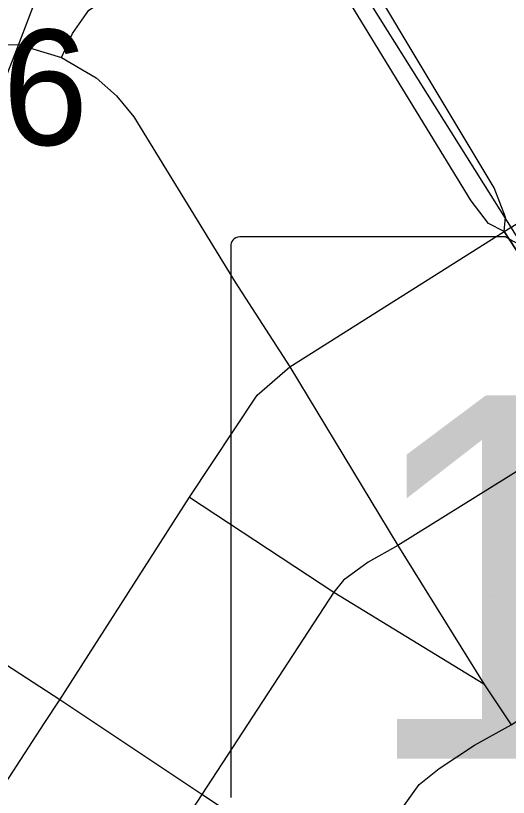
# Model space of a CAD drawing. Extents: x 0 to 40.2, y 0 to 22.
# Drawn here: x 2.5831 to 2.7621, y 19.969 to 20.2529 of the extents above; entities that cross this region are included whole.
import ezdxf

# ---------------------------------------------------------------- set-up
doc = ezdxf.new("R2010")
doc.units = 0
for name, color, linetype in [('GM_X_City_Street', 7, 'Continuous'), ('GM_X_County_Road', 7, 'Continuous'), ('GM_X_Interstate_Route', 7, 'Continuous'), ('GM_X_Major_Lake', 7, 'Continuous'), ('GM_X_Major_Lake_Text', 7, 'Continuous'), ('GM_X_Major_River', 7, 'Continuous'), ('GM_X_Unincorporated_Location', 7, 'Continuous')]:
    doc.layers.add(name, color=color, linetype=linetype)

msp = doc.modelspace()

# ---------------------------------------------------------------- linework, layer by layer
at = {"layer": 'GM_X_Interstate_Route'}
for p, q in [((2.76105, 20.17255), (2.66453, 20.17255)), ((2.66129, 20.1691), (2.66129, 19.96898))]:
    msp.add_line(p, q, dxfattribs=at)
for centre, major_axis, start_param, end_param in [((2.66506, 20.16953), (0.00382, 0), 1.712693, 3.28349), ((2.78404, 20.19578), (0.03703, 0), 4.042523, 4.731795)]:
    msp.add_ellipse(centre, major_axis=major_axis, ratio=0.8, start_param=start_param, end_param=end_param, dxfattribs=at)
at = {"layer": 'GM_X_Major_Lake'}
for p, q in [((2.76059, 20.17445), (2.80213, 20.11034)), ((2.5469, 19.92454), (2.5935, 19.99577))]:
    msp.add_line(p, q, dxfattribs=at)
for points in [[(2.76059, 20.17445), (2.75488, 20.17744), (2.74863, 20.18556), (2.67779, 20.30147), (2.66125, 20.32802)], [(2.76059, 20.17445), (2.7611, 20.1797), (2.75695, 20.19034), (2.68667, 20.30755)], [(2.60963, 20.30417), (2.59815, 20.27932), (2.58415, 20.24244), (2.56084, 20.18287), (2.53823, 20.12672), (2.52646, 20.0966), (2.51989, 20.08295), (2.51212, 20.07241), (2.50348, 20.06654)], [(2.5935, 19.99577), (2.59918, 20.00445), (2.64628, 20.07797), (2.67088, 20.11504), (2.68272, 20.12538), (2.76059, 20.17445)]]:
    msp.add_lwpolyline(points, dxfattribs=at)
at = {"layer": 'GM_X_Major_Lake_Text'}
msp.add_line((2.80213, 20.11034), (2.76059, 20.17445), dxfattribs=at)
for points in [[(2.76059, 20.17445), (2.83552, 20.22028), (2.91137, 20.26848), (2.99156, 20.31668)], [(2.76059, 20.17445), (2.7611, 20.1797), (2.75695, 20.19034), (2.68667, 20.30755)], [(2.59974, 20.2377), (2.60368, 20.24636), (2.60973, 20.25483), (2.67249, 20.29551)], [(2.58415, 20.24244), (2.59974, 20.2377), (2.61235, 20.23033), (2.61975, 20.22373), (2.62606, 20.21613), (2.66286, 20.15609), (2.68272, 20.12538)], [(2.8077, 19.86342), (2.79854, 19.87124), (2.78999, 19.8791), (2.75526, 19.90208), (2.70389, 19.93462), (2.65072, 19.97007), (2.59918, 20.00445), (2.50348, 20.06654), (2.47067, 20.08825), (2.41768, 20.12284), (2.37546, 20.15031), (2.33356, 20.17782), (2.32505, 20.1792), (2.32406, 20.17919)], [(2.68272, 20.12538), (2.72199, 20.06042), (2.75317, 20.01023), (2.7631, 19.99538)], [(2.80213, 20.11034), (2.72199, 20.06042), (2.71119, 20.05438), (2.7022, 20.0479), (2.69864, 20.0435), (2.65072, 19.97007), (2.5941, 19.88332)], [(2.59075, 19.76227), (2.64763, 19.84887), (2.70389, 19.93462), (2.72363, 19.96514), (2.72967, 19.97369), (2.73693, 19.97948), (2.7498, 19.98795), (2.7631, 19.99538), (2.84184, 20.04646)]]:
    msp.add_lwpolyline(points, dxfattribs=at)
at = {"layer": 'GM_X_Major_River'}
msp.add_lwpolyline([(2.627, 20.39246), (2.82035, 20.08463), (2.95776, 19.85983), (3.18592, 19.58277)], dxfattribs=at)
at = {"layer": 'GM_X_Unincorporated_Location'}
for points in [[(2.107, 20.24222), (2.1647, 20.24317), (2.22154, 20.24377), (2.2778, 20.24477), (2.33287, 20.24602), (2.37926, 20.24636), (2.38626, 20.24412), (2.38954, 20.23971), (2.49709, 20.24118), (2.58415, 20.24244)], [(2.64628, 20.07797), (2.69864, 20.0435), (2.75317, 20.01023)]]:
    msp.add_lwpolyline(points, dxfattribs=at)

# ---------------------------------------------------------------- texts
at = {"layer": 'GM_X_City_Street'}
msp.add_text('36', height=0.041856, rotation=0, dxfattribs=at).set_placement((2.54718, 20.2059))
at = {"layer": 'GM_X_County_Road'}
msp.add_text('120', height=0.000189, rotation=0, dxfattribs=at).set_placement((2.75551, 20.04196))
at = {"layer": 'GM_X_Interstate_Route'}
msp.add_text('120', height=0.131836, dxfattribs=at).set_placement((2.70824, 19.98309))

doc.saveas('drawing.dxf')
